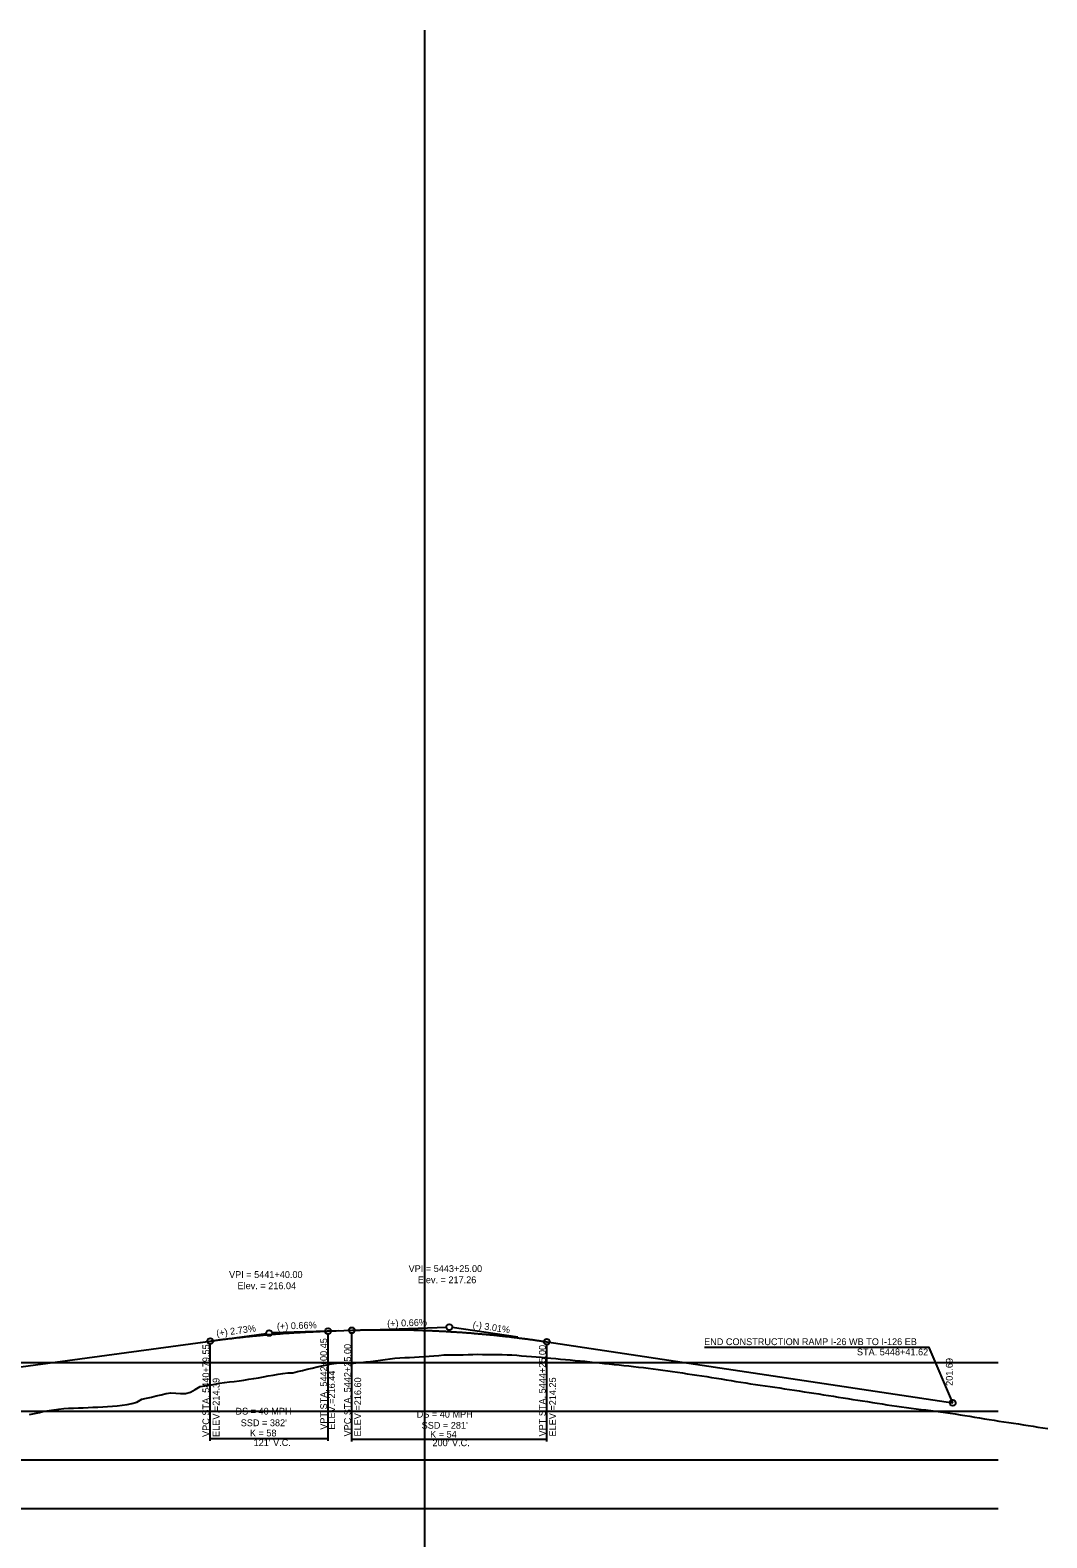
# Model space of a CAD drawing. Extents: x 69 to 2003113, y 512 to 837401.
# Drawn here: x 1887832 to 1888875, y 776159 to 777706 of the extents above; entities that cross this region are included whole.
import ezdxf

# ---------------------------------------------------------------- set-up
doc = ezdxf.new("R2010")
doc.units = 0
for name, color, linetype in [('BR_AUTO DIMENSION', 7, 'Continuous'), ('BR_CENTER LINE BASELINE', 7, 'Continuous'), ('BR_CONCRETE', 7, 'Continuous'), ('BR_GRID DOTS', 7, 'Continuous'), ('BR_GRID LINES', 7, 'Continuous'), ('BR_TEXT', 7, 'Continuous'), ('RD_SHT_IplotShp', 7, 'Continuous')]:
    doc.layers.add(name, color=color, linetype=linetype)

msp = doc.modelspace()

# ---------------------------------------------------------------- linework, layer by layer
at = {"layer": 'BR_AUTO DIMENSION'}
for p, q in [((1888236.9, 775989.1), (1888236.9, 777706.2)), ((1883686.1, 776339.1), (1888825.1, 776339.1)), ((1883686.1, 776289.1), (1888825.1, 776289.1)), ((1883686.1, 776239.1), (1888825.1, 776239.1)), ((1883686.1, 776189.1), (1888825.1, 776189.1))]:
    msp.add_line(p, q, dxfattribs=at)
at = {"layer": 'BR_CENTER LINE BASELINE'}
for p, q in [((1888006.6, 776359.7), (1888074, 776368.9)), ((1888147.9, 776371.7), (1888079.9, 776369.4)), ((1888191, 776373.1), (1888258.9, 776375.3)), ((1888332.1, 776364.9), (1888264.9, 776375))]:
    msp.add_line(p, q, dxfattribs=at)
for centre in [(1888261.9, 776375.4), (1888076.9, 776369.3), (1888778.6, 776297.6)]:
    msp.add_circle(centre, 3, dxfattribs=at)
at = {"layer": 'BR_GRID DOTS'}
for p, q in [((1888137.4, 776258.6), (1888137.4, 776368.3)), ((1888161.9, 776257.9), (1888161.9, 776369.1)), ((1888016.5, 776258.6), (1888016.5, 776358.1)), ((1888361.9, 776257.9), (1888361.9, 776357.4)), ((1888016.5, 776261.1), (1888137.4, 776261.1)), ((1888161.9, 776260.4), (1888361.9, 776260.4))]:
    msp.add_line(p, q, dxfattribs=at)
msp.add_lwpolyline([(1888778.6, 776297.6), (1888754.4, 776354.3), (1888523.7, 776354.3)], dxfattribs=at)
for centre in [(1888016.5, 776361.1), (1888137.4, 776371.3), (1888161.9, 776372.1), (1888361.9, 776360.4)]:
    msp.add_circle(centre, 3, dxfattribs=at)
at = {"layer": 'BR_GRID LINES'}
for p, q in [((1887536.9, 776295.6), (1888016.5, 776361.1)), ((1888137.4, 776371.3), (1888161.9, 776372.1)), ((1888361.9, 776360.4), (1888778.6, 776297.6))]:
    msp.add_line(p, q, dxfattribs=at)
for points in [[(1888016.5, 776361.1), (1888018.9, 776361.4), (1888021.3, 776361.7), (1888023.7, 776362), (1888026.2, 776362.4), (1888028.6, 776362.7), (1888031, 776363), (1888033.4, 776363.3), (1888035.8, 776363.6), (1888038.3, 776363.8), (1888040.7, 776364.1), (1888043.1, 776364.4), (1888045.5, 776364.7), (1888047.9, 776364.9), (1888050.3, 776365.2), (1888052.8, 776365.5), (1888055.2, 776365.7), (1888057.6, 776366), (1888060, 776366.2), (1888062.4, 776366.4), (1888064.8, 776366.7), (1888067.3, 776366.9), (1888069.7, 776367.1), (1888072.1, 776367.3), (1888074.5, 776367.6), (1888076.9, 776367.8), (1888079.4, 776368), (1888081.8, 776368.2), (1888084.2, 776368.4), (1888086.6, 776368.5), (1888089, 776368.7), (1888091.4, 776368.9), (1888093.9, 776369.1), (1888096.3, 776369.2), (1888098.7, 776369.4), (1888101.1, 776369.6), (1888103.5, 776369.7), (1888106, 776369.9), (1888108.4, 776370), (1888110.8, 776370.1), (1888113.2, 776370.3), (1888115.6, 776370.4), (1888118, 776370.5), (1888120.5, 776370.6), (1888122.9, 776370.8), (1888125.3, 776370.9), (1888127.7, 776371), (1888130.1, 776371.1), (1888132.6, 776371.2), (1888135, 776371.2), (1888137.4, 776371.3)], [(1888161.9, 776372.1), (1888165.9, 776372.3), (1888169.9, 776372.4), (1888173.9, 776372.5), (1888177.9, 776372.6), (1888181.9, 776372.6), (1888185.9, 776372.7), (1888189.9, 776372.7), (1888193.9, 776372.7), (1888197.9, 776372.7), (1888201.9, 776372.7), (1888205.9, 776372.7), (1888209.9, 776372.7), (1888213.9, 776372.6), (1888217.9, 776372.5), (1888221.9, 776372.5), (1888225.9, 776372.4), (1888229.9, 776372.3), (1888233.9, 776372.1), (1888237.9, 776372), (1888241.9, 776371.8), (1888245.9, 776371.7), (1888249.9, 776371.5), (1888253.9, 776371.3), (1888257.9, 776371.1), (1888261.9, 776370.8), (1888265.9, 776370.6), (1888269.9, 776370.3), (1888273.9, 776370.1), (1888277.9, 776369.8), (1888281.9, 776369.5), (1888285.9, 776369.2), (1888289.9, 776368.8), (1888293.9, 776368.5), (1888297.9, 776368.1), (1888301.9, 776367.8), (1888305.9, 776367.4), (1888309.9, 776367), (1888313.9, 776366.5), (1888317.9, 776366.1), (1888321.9, 776365.7), (1888325.9, 776365.2), (1888329.9, 776364.7), (1888333.9, 776364.2), (1888337.9, 776363.7), (1888341.9, 776363.2), (1888345.9, 776362.7), (1888349.9, 776362.1), (1888353.9, 776361.5), (1888357.9, 776361), (1888361.9, 776360.4)]]:
    msp.add_spline(points, degree=3, dxfattribs=at)
at = {"layer": 'BR_TEXT'}
for points in [[(1888186.1, 776340.8), (1888191.1, 776341.5), (1888196.1, 776342.2), (1888201.1, 776342.9), (1888206.1, 776343.5), (1888211.1, 776343.9), (1888216.1, 776344.2), (1888221.1, 776344.3), (1888226.1, 776344.5), (1888231.1, 776344.8), (1888236.1, 776345.2), (1888241.1, 776345.5), (1888246.1, 776345.8), (1888251.1, 776346.2), (1888256.1, 776346.8), (1888261.1, 776347), (1888266.1, 776347), (1888271.1, 776347.1), (1888276.1, 776347.1), (1888281.1, 776347.2), (1888286.1, 776347.3), (1888291.1, 776347.5), (1888296.1, 776347.4), (1888301.1, 776347.4), (1888306.1, 776347.4), (1888311.1, 776347.3), (1888316.1, 776347.2), (1888321.1, 776347), (1888326.1, 776346.8), (1888331.1, 776346.5), (1888336.1, 776346), (1888341.1, 776345.6), (1888346.1, 776345.2), (1888351.1, 776344.8), (1888356.1, 776344.4), (1888361.1, 776344), (1888366.1, 776343.5), (1888371.1, 776343.1), (1888376.1, 776342.6), (1888381.1, 776342.2), (1888386.1, 776341.7), (1888391.1, 776341.2), (1888396.1, 776340.8), (1888401.1, 776340.4), (1888406.1, 776339.9), (1888411.1, 776339.2), (1888416.1, 776338.7), (1888421.1, 776338.1), (1888426.1, 776337.6), (1888431.1, 776337.1), (1888436.1, 776336.6), (1888441.1, 776336.1), (1888446.1, 776335.5), (1888451.1, 776335), (1888456.1, 776334.4), (1888461.1, 776333.8), (1888466.1, 776333.1), (1888471.1, 776332.5), (1888476.1, 776331.9), (1888481.1, 776331.2), (1888486.1, 776330.5), (1888491.1, 776329.8), (1888496.1, 776329), (1888501.1, 776328.3), (1888506.1, 776327.5), (1888511.1, 776326.8), (1888516.1, 776326.1), (1888521.1, 776325.3), (1888526.1, 776324.6), (1888531.1, 776323.8), (1888536.1, 776323), (1888541.1, 776322.2), (1888546.1, 776321.3), (1888551.1, 776320.5), (1888556.1, 776319.7), (1888561.1, 776318.9), (1888566.1, 776318.1), (1888571.1, 776317.3), (1888576.1, 776316.6), (1888581.1, 776315.9), (1888586.1, 776315.2), (1888591.1, 776314.6), (1888596.1, 776313.8), (1888601.1, 776313), (1888606.1, 776312.2), (1888611.1, 776311.4), (1888616.1, 776310.6), (1888621.1, 776309.9), (1888626.1, 776309.1), (1888631.1, 776308.3), (1888636.1, 776307.6), (1888641.1, 776306.8), (1888646.1, 776305.9), (1888651.1, 776305.1), (1888656.1, 776304.4), (1888661.1, 776303.6), (1888666.1, 776302.8), (1888671.1, 776302), (1888676.1, 776301.1), (1888681.1, 776300.4), (1888686.1, 776299.6)], [(1887831.1, 776285.8), (1887836.1, 776286.7), (1887841.1, 776287.8), (1887846.1, 776289), (1887851.1, 776289.7), (1887856.1, 776290.4), (1887861.1, 776291.2), (1887866.1, 776291.8), (1887871.1, 776292.1), (1887876.1, 776292.3), (1887881.1, 776292.6), (1887886.1, 776292.7), (1887891.1, 776292.9), (1887896.1, 776293.1), (1887901.1, 776293.2), (1887906.1, 776293.5), (1887911.1, 776293.8), (1887916.1, 776294.2), (1887921.1, 776294.7), (1887926.1, 776295.2), (1887931.1, 776296), (1887936.1, 776297.1), (1887941.1, 776298.3), (1887946.1, 776301.6), (1887951.1, 776302.4), (1887956.1, 776303.6), (1887961.1, 776304.8), (1887966.1, 776306), (1887971.1, 776307.1), (1887976.1, 776307.8), (1887981.1, 776307.6), (1887986.1, 776307.4), (1887991.1, 776307.2), (1887996.1, 776308.8), (1888001.1, 776311.5), (1888006.1, 776314.3), (1888011.1, 776315.2), (1888016.1, 776315.9), (1888021.1, 776316.7), (1888026.1, 776317.7), (1888031.1, 776318.6), (1888036.1, 776319.2), (1888041.1, 776319.7), (1888046.1, 776320.3), (1888051.1, 776321.1), (1888056.1, 776321.9), (1888061.1, 776322.7), (1888066.1, 776323.4), (1888071.1, 776324.4), (1888076.1, 776325.4), (1888081.1, 776326.2), (1888086.1, 776327), (1888091.1, 776327.8), (1888096.1, 776328.3), (1888101.1, 776328.5), (1888106.1, 776329.7), (1888111.1, 776330.9), (1888116.1, 776332.2), (1888121.1, 776333.4), (1888126.1, 776334.6), (1888131.1, 776335.7), (1888136.1, 776336.8), (1888141.1, 776337.8), (1888146.1, 776338.5), (1888151.1, 776338.6), (1888156.1, 776338.4), (1888161.1, 776338.2), (1888166.1, 776338.6), (1888171.1, 776339.2), (1888176.1, 776339.7), (1888181.1, 776340.2), (1888186.1, 776340.8)], [(1888686.1, 776299.6), (1888691.1, 776298.9), (1888696.1, 776298.1), (1888701.1, 776297.4), (1888706.1, 776296.6), (1888711.1, 776295.8), (1888716.1, 776295.1), (1888721.1, 776294.4), (1888726.1, 776293.7), (1888731.1, 776293), (1888736.1, 776292.2), (1888741.1, 776291.7), (1888746.1, 776291), (1888751.1, 776290.4), (1888756.1, 776289.8), (1888761.1, 776289.2), (1888766.1, 776288.5), (1888771.1, 776287.7), (1888776.1, 776287), (1888781.1, 776286.3), (1888786.1, 776285.5), (1888791.1, 776284.8), (1888796.1, 776283.9), (1888801.1, 776283.1), (1888806.1, 776282.2), (1888811.1, 776281.3), (1888816.1, 776280.6), (1888821.1, 776279.8), (1888826.1, 776279), (1888831.1, 776278.2), (1888836.1, 776277.5), (1888841.1, 776276.7), (1888846.1, 776276), (1888851.1, 776275.2), (1888856.1, 776274.4), (1888861.1, 776273.6), (1888866.1, 776272.8), (1888871.1, 776272.1), (1888876.1, 776271.4)]]:
    msp.add_lwpolyline(points, dxfattribs=at)

# ---------------------------------------------------------------- texts
at = {"layer": 'BR_CENTER LINE BASELINE'}
for s, rotation, p in [('(+) 2.73%', 7.7712, (1888023.2, 776365.5)), ('(+) 0.66%', 1.8925, (1888085, 776372.8)), ('(+) 0.66%', 1.8925, (1888198.2, 776375.6)), ('(-) 3.01%', 351.4287, (1888285.6, 776374.7))]:
    msp.add_text(s, height=7, rotation=rotation, dxfattribs=at).set_placement(p)
at = {"layer": 'BR_CONCRETE'}
for s, p in [('VPT STA. 5442+00.45 ', (1888136.4, 776270.1)), ('VPC STA. 5440+79.55 ', (1888015.5, 776262.7)), ('VPC STA. 5442+25.00 ', (1888160.9, 776263.2)), ('VPT STA. 5444+25.00 ', (1888360.9, 776263.2)), ('ELEV.=216.44', (1888144.6, 776270.1)), ('ELEV.=214.39', (1888026, 776262.7)), ('ELEV.=216.60', (1888171.4, 776263.2)), ('ELEV.=214.25', (1888371.4, 776263.2))]:
    msp.add_text(s, height=7, rotation=90, dxfattribs=at).set_placement(p)
at = {"layer": 'BR_GRID DOTS'}
for s, p in [('DS = 40 MPH', (1888042.4, 776285.6)), ('DS = 40 MPH', (1888228.4, 776282.5)), ("SSD = 382'", (1888047.8, 776273.7)), ('K = 58', (1888057.2, 776263.2)), ("SSD = 281'", (1888233.5, 776271.1)), ('K = 54', (1888242.2, 776261.9)), ("121' V.C.", (1888061, 776253.4)), ("200' V.C.", (1888244.6, 776253.2))]:
    msp.add_text(s, height=7, dxfattribs=at).set_placement(p)
at = {"layer": 'RD_SHT_IplotShp'}
for s, p in [('VPI = 5443+25.00', (1888220.1, 776431.9)), ('VPI = 5441+40.00', (1888035.8, 776425.8)), ('Elev. = 217.26', (1888229.5, 776420.4)), ('Elev. = 216.04', (1888044.5, 776414.3)), ('END CONSTRUCTION RAMP I-26 WB TO I-126 EB ', (1888523.4, 776356.9)), ('STA. 5448+41.62', (1888680.3, 776346.4))]:
    msp.add_text(s, height=7, dxfattribs=at).set_placement(p)
msp.add_text('201.69', height=7, rotation=90, dxfattribs=at).set_placement((1888778.6, 776315.1))

doc.saveas('drawing.dxf')
